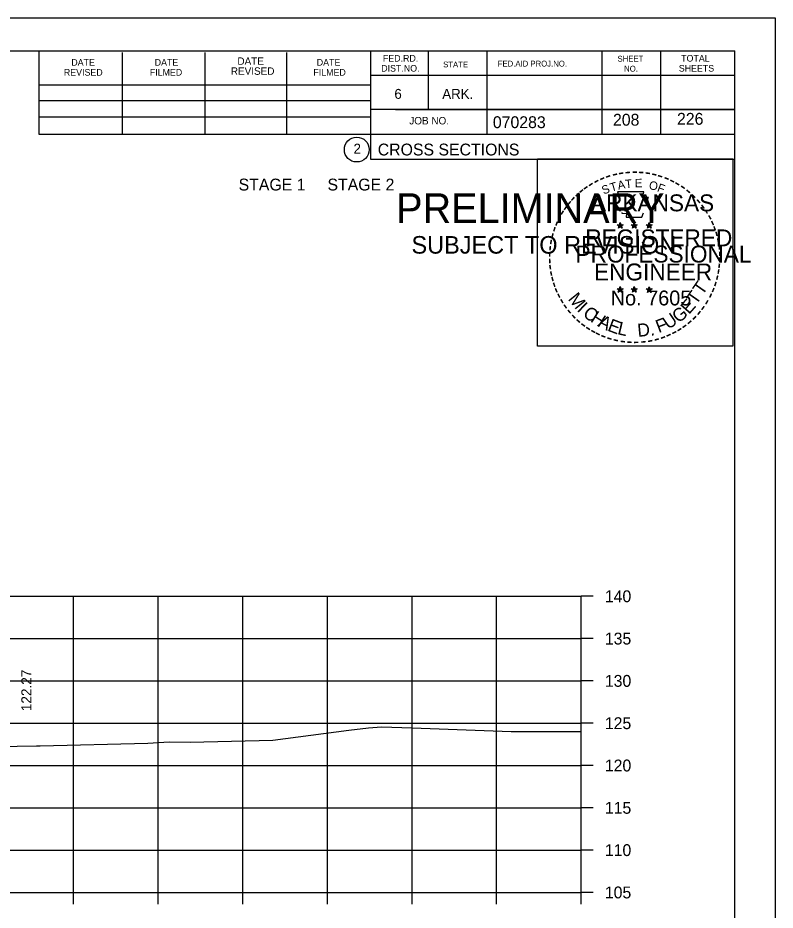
# Model space of a CAD drawing. Extents: x 1175611 to 1176402, y -433344 to -416213.
# Drawn here: x 1175854.4 to 1175943.9, y -420222 to -420116.6 of the extents above; entities that cross this region are included whole.
import ezdxf

# ---------------------------------------------------------------- set-up
doc = ezdxf.new("R2010")
doc.units = 0
for name, color, linetype in [('Default', 7, 'Continuous'), ('R_Axis', 7, 'Continuous'), ('R_Axis Annot', 7, 'Continuous'), ('R_Border', 7, 'Continuous'), ('R_Border Notes', 7, 'Continuous'), ('R_Border PE', 7, 'Continuous'), ('R_Border Prem', 7, 'Continuous'), ('R_Exist Surface', 7, 'Continuous'), ('R_Grid', 7, 'Continuous'), ('R_No Plot', 7, 'Continuous'), ('R_Xsect Elev', 7, 'Continuous')]:
    doc.layers.add(name, color=color, linetype=linetype)

msp = doc.modelspace()

# ---------------------------------------------------------------- linework, layer by layer
at = {"layer": 'R_Axis'}
for p, q in [((1175920.97, -420219.93), (1175920.97, -420184.93)), ((1175922.37, -420184.93), (1175920.97, -420184.93)), ((1175922.37, -420189.93), (1175920.97, -420189.93)), ((1175922.37, -420194.93), (1175920.97, -420194.93)), ((1175922.37, -420199.93), (1175920.97, -420199.93)), ((1175922.37, -420204.93), (1175920.97, -420204.93)), ((1175922.37, -420209.93), (1175920.97, -420209.93)), ((1175922.37, -420214.93), (1175920.97, -420214.93)), ((1175640.97, -420219.93), (1175920.97, -420219.93)), ((1175860.97, -420221.33), (1175860.97, -420219.93)), ((1175870.97, -420221.33), (1175870.97, -420219.93)), ((1175880.97, -420221.33), (1175880.97, -420219.93)), ((1175890.97, -420221.33), (1175890.97, -420219.93)), ((1175900.97, -420221.33), (1175900.97, -420219.93)), ((1175910.97, -420221.33), (1175910.97, -420219.93)), ((1175920.97, -420221.33), (1175920.97, -420219.93)), ((1175922.37, -420219.93), (1175920.97, -420219.93))]:
    msp.add_line(p, q, dxfattribs=at)
at = {"layer": 'R_Border'}
for p, q in [((1175622.97, -420120.47), (1175939.15, -420120.47)), ((1175856.89, -420130.35), (1175856.89, -420120.47)), ((1175866.75, -420130.35), (1175866.75, -420120.67)), ((1175876.51, -420130.35), (1175876.51, -420120.67)), ((1175886.19, -420130.35), (1175886.19, -420120.67)), ((1175896.05, -420120.47), (1175896.05, -420133.27)), ((1175902.89, -420120.47), (1175902.89, -420127.41)), ((1175909.83, -420120.47), (1175909.83, -420130.35)), ((1175923.41, -420120.47), (1175923.41, -420130.35)), ((1175930.35, -420120.47), (1175930.35, -420130.35)), ((1175939.15, -420325.93), (1175939.15, -420120.47)), ((1175939.15, -420123.41), (1175896.05, -420123.41)), ((1175939.15, -420123.39), (1175939.15, -420123.39)), ((1175856.89, -420124.49), (1175896.05, -420124.49)), ((1175856.89, -420126.35), (1175896.05, -420126.35)), ((1175939.15, -420127.41), (1175896.05, -420127.41)), ((1175899.01, -420127.41), (1175939.15, -420127.41)), ((1175856.89, -420130.35), (1175856.89, -420128.29)), ((1175856.89, -420128.29), (1175896.05, -420128.29)), ((1175939.15, -420130.35), (1175856.89, -420130.35)), ((1175896.05, -420133.27), (1175939.15, -420133.27))]:
    msp.add_line(p, q, dxfattribs=at)
msp.add_circle((1175894.44, -420132.14), 1.47, dxfattribs=at)
at = {"layer": 'R_Border PE'}
for p, q in [((1175925.23, -420141.03), (1175925.58, -420141.14)), ((1175925.23, -420141.03), (1175925.49, -420141.07)), ((1175925.23, -420141.03), (1175925.47, -420141.15)), ((1175925.37, -420141.43), (1175925.58, -420141.14)), ((1175925.37, -420141.43), (1175925.49, -420141.19)), ((1175925.37, -420141.43), (1175925.58, -420141.22)), ((1175925.58, -420140.77), (1175925.54, -420141.02)), ((1175925.58, -420141.14), (1175925.58, -420140.77)), ((1175925.58, -420140.77), (1175925.63, -420141.02)), ((1175925.93, -420141.03), (1175925.58, -420141.14)), ((1175925.8, -420141.43), (1175925.58, -420141.14)), ((1175925.8, -420141.43), (1175925.58, -420141.22)), ((1175925.93, -420141.03), (1175925.64, -420141.07)), ((1175925.8, -420141.43), (1175925.66, -420141.14)), ((1175925.93, -420141.03), (1175925.73, -420141.13)), ((1175926.9, -420141.03), (1175927.25, -420141.14)), ((1175926.9, -420141.03), (1175927.16, -420141.07)), ((1175926.9, -420141.03), (1175927.14, -420141.15)), ((1175927.04, -420141.43), (1175927.25, -420141.14)), ((1175927.04, -420141.43), (1175927.16, -420141.19)), ((1175927.04, -420141.43), (1175927.25, -420141.22)), ((1175927.25, -420140.77), (1175927.21, -420141.02)), ((1175927.25, -420141.14), (1175927.25, -420140.77)), ((1175927.25, -420140.77), (1175927.3, -420141.02)), ((1175927.6, -420141.03), (1175927.25, -420141.14)), ((1175927.47, -420141.43), (1175927.25, -420141.14)), ((1175927.47, -420141.43), (1175927.25, -420141.22)), ((1175927.6, -420141.03), (1175927.31, -420141.07)), ((1175927.47, -420141.43), (1175927.33, -420141.14)), ((1175927.6, -420141.03), (1175927.4, -420141.13)), ((1175928.67, -420141.04), (1175929.02, -420141.15)), ((1175928.67, -420141.04), (1175928.92, -420141.08)), ((1175928.67, -420141.04), (1175928.91, -420141.16)), ((1175928.8, -420141.45), (1175929.02, -420141.15)), ((1175928.8, -420141.45), (1175928.93, -420141.2)), ((1175928.8, -420141.45), (1175929.02, -420141.23)), ((1175929.02, -420140.78), (1175928.98, -420141.04)), ((1175929.02, -420141.15), (1175929.02, -420140.78)), ((1175929.02, -420140.78), (1175929.07, -420141.03)), ((1175929.36, -420141.04), (1175929.02, -420141.15)), ((1175929.23, -420141.45), (1175929.02, -420141.15)), ((1175929.23, -420141.45), (1175929.02, -420141.23)), ((1175929.36, -420141.04), (1175929.08, -420141.09)), ((1175929.23, -420141.45), (1175929.09, -420141.15)), ((1175929.36, -420141.04), (1175929.16, -420141.14)), ((1175925.23, -420148.6), (1175925.58, -420148.71)), ((1175925.23, -420148.6), (1175925.48, -420148.64)), ((1175925.23, -420148.6), (1175925.47, -420148.72)), ((1175925.36, -420149.01), (1175925.58, -420148.71)), ((1175925.36, -420149.01), (1175925.49, -420148.76)), ((1175925.36, -420149.01), (1175925.58, -420148.79)), ((1175925.58, -420148.34), (1175925.54, -420148.6)), ((1175925.58, -420148.71), (1175925.58, -420148.34)), ((1175925.58, -420148.34), (1175925.63, -420148.59)), ((1175925.93, -420148.6), (1175925.58, -420148.71)), ((1175925.79, -420149.01), (1175925.58, -420148.71)), ((1175925.79, -420149.01), (1175925.58, -420148.79)), ((1175925.93, -420148.6), (1175925.64, -420148.65)), ((1175925.79, -420149.01), (1175925.66, -420148.72)), ((1175925.93, -420148.6), (1175925.72, -420148.7)), ((1175926.9, -420148.6), (1175927.25, -420148.71)), ((1175926.9, -420148.6), (1175927.15, -420148.64)), ((1175926.9, -420148.6), (1175927.14, -420148.72)), ((1175927.03, -420149.01), (1175927.25, -420148.71)), ((1175927.03, -420149.01), (1175927.16, -420148.76)), ((1175927.03, -420149.01), (1175927.25, -420148.79)), ((1175927.25, -420148.34), (1175927.21, -420148.6)), ((1175927.25, -420148.71), (1175927.25, -420148.34)), ((1175927.25, -420148.34), (1175927.3, -420148.59)), ((1175927.6, -420148.6), (1175927.25, -420148.71)), ((1175927.46, -420149.01), (1175927.25, -420148.71)), ((1175927.46, -420149.01), (1175927.25, -420148.79)), ((1175927.6, -420148.6), (1175927.31, -420148.65)), ((1175927.46, -420149.01), (1175927.32, -420148.72)), ((1175927.6, -420148.6), (1175927.39, -420148.7)), ((1175928.67, -420148.61), (1175929.02, -420148.72)), ((1175928.67, -420148.61), (1175928.92, -420148.65)), ((1175928.67, -420148.61), (1175928.9, -420148.73)), ((1175928.8, -420149.02), (1175929.02, -420148.72)), ((1175928.8, -420149.02), (1175928.93, -420148.77)), ((1175928.8, -420149.02), (1175929.01, -420148.8)), ((1175929.02, -420148.35), (1175928.97, -420148.61)), ((1175929.23, -420149.02), (1175929.01, -420148.8)), ((1175929.02, -420148.72), (1175929.02, -420148.35)), ((1175929.02, -420148.35), (1175929.06, -420148.6)), ((1175929.36, -420148.61), (1175929.02, -420148.72)), ((1175929.23, -420149.02), (1175929.02, -420148.72)), ((1175929.36, -420148.61), (1175929.08, -420148.66)), ((1175929.23, -420149.02), (1175929.09, -420148.73)), ((1175929.36, -420148.61), (1175929.16, -420148.71))]:
    msp.add_line(p, q, dxfattribs=at)
for points in [[(1175925.28, -420137.15), (1175925.54, -420137.97)], [(1175928.79, -420138.07), (1175928.93, -420137.79), (1175928.24, -420137.81), (1175928.39, -420137.15), (1175925.28, -420137.15)], [(1175925.77, -420139.57), (1175925.77, -420139.66), (1175926.33, -420139.68), (1175926.28, -420140.15), (1175928.15, -420140.15), (1175928.35, -420139.61)], [(1175925.58, -420140.77), (1175925.8, -420141.43), (1175925.23, -420141.03), (1175925.93, -420141.03), (1175925.37, -420141.43), (1175925.58, -420140.77)], [(1175927.25, -420140.77), (1175927.47, -420141.43), (1175926.9, -420141.03), (1175927.6, -420141.03), (1175927.04, -420141.43), (1175927.25, -420140.77)], [(1175929.02, -420140.78), (1175929.23, -420141.45), (1175928.67, -420141.04), (1175929.36, -420141.04), (1175928.8, -420141.45), (1175929.02, -420140.78)], [(1175925.58, -420148.34), (1175925.79, -420149.01), (1175925.23, -420148.6), (1175925.93, -420148.6), (1175925.36, -420149.01), (1175925.58, -420148.34)], [(1175927.25, -420148.34), (1175927.46, -420149.01), (1175926.9, -420148.6), (1175927.6, -420148.6), (1175927.03, -420149.01), (1175927.25, -420148.34)], [(1175929.02, -420148.35), (1175929.23, -420149.02), (1175928.67, -420148.61), (1175929.36, -420148.61), (1175928.8, -420149.02), (1175929.02, -420148.35)]]:
    msp.add_lwpolyline(points, dxfattribs=at)
for centre, radius in [((1175925.58, -420141.14), 0.172), ((1175925.58, -420141.14), 0.145), ((1175925.58, -420141.14), 0.116), ((1175925.58, -420141.14), 0.0991), ((1175925.58, -420141.14), 0.0747), ((1175925.58, -420141.14), 0.0495), ((1175925.58, -420141.14), 0.0296), ((1175927.25, -420141.14), 0.172), ((1175927.25, -420141.14), 0.145), ((1175927.25, -420141.14), 0.116), ((1175927.25, -420141.14), 0.0991), ((1175927.25, -420141.14), 0.0747), ((1175927.25, -420141.14), 0.0495), ((1175927.25, -420141.14), 0.0296), ((1175929.02, -420141.15), 0.172), ((1175929.02, -420141.15), 0.145), ((1175929.02, -420141.15), 0.116), ((1175929.02, -420141.15), 0.0991), ((1175929.02, -420141.15), 0.0747), ((1175929.02, -420141.15), 0.0495), ((1175929.02, -420141.15), 0.0296), ((1175925.58, -420148.71), 0.172), ((1175925.58, -420148.71), 0.145), ((1175925.58, -420148.71), 0.116), ((1175925.58, -420148.71), 0.0991), ((1175925.58, -420148.71), 0.0747), ((1175925.58, -420148.71), 0.0495), ((1175925.58, -420148.71), 0.0296), ((1175927.25, -420148.71), 0.172), ((1175927.25, -420148.71), 0.145), ((1175927.25, -420148.71), 0.116), ((1175927.25, -420148.71), 0.0991), ((1175927.25, -420148.71), 0.0747), ((1175927.25, -420148.71), 0.0495), ((1175927.25, -420148.71), 0.0296), ((1175929.01, -420148.72), 0.172), ((1175929.01, -420148.72), 0.145), ((1175929.01, -420148.72), 0.116), ((1175929.01, -420148.72), 0.0991), ((1175929.01, -420148.72), 0.0747), ((1175929.01, -420148.72), 0.0495), ((1175929.01, -420148.72), 0.0296)]:
    msp.add_circle(centre, radius, dxfattribs=at)
at = {"layer": 'R_Exist Surface'}
msp.add_lwpolyline([(1175851.96, -420202.7), (1175856.56, -420202.6), (1175856.99, -420202.59), (1175869.75, -420202.28), (1175872.28, -420202.13), (1175874.76, -420202.17), (1175884.5, -420201.92), (1175893.5, -420200.76), (1175895.83, -420200.47), (1175897.38, -420200.36), (1175901, -420200.47), (1175912.71, -420200.91), (1175920.22, -420200.91), (1175920.97, -420200.91)], dxfattribs=at)
at = {"layer": 'R_Grid'}
for p, q in [((1175640.97, -420184.93), (1175920.97, -420184.93)), ((1175860.97, -420219.93), (1175860.97, -420184.93)), ((1175870.97, -420219.93), (1175870.97, -420184.93)), ((1175880.97, -420219.93), (1175880.97, -420184.93)), ((1175890.97, -420219.93), (1175890.97, -420184.93)), ((1175900.97, -420219.93), (1175900.97, -420184.93)), ((1175910.97, -420219.93), (1175910.97, -420184.93)), ((1175920.97, -420219.93), (1175920.97, -420184.93)), ((1175640.97, -420189.93), (1175920.97, -420189.93)), ((1175640.97, -420194.93), (1175920.97, -420194.93)), ((1175640.97, -420199.93), (1175920.97, -420199.93)), ((1175640.97, -420204.93), (1175920.97, -420204.93)), ((1175640.97, -420209.93), (1175920.97, -420209.93)), ((1175640.97, -420214.93), (1175920.97, -420214.93)), ((1175640.97, -420219.93), (1175920.97, -420219.93))]:
    msp.add_line(p, q, dxfattribs=at)
at = {"layer": 'R_No Plot'}
msp.add_line((1175610.57, -420116.58), (1175943.91, -420116.58), dxfattribs=at)
for points in [[(1175610.57, -420116.58), (1175943.91, -420116.58), (1175943.91, -420329.92), (1175610.57, -420329.92)], [(1175915.82, -420133.24), (1175938.92, -420133.24), (1175938.92, -420155.39), (1175915.82, -420155.39)]]:
    msp.add_lwpolyline(points, close=True, dxfattribs=at)

# ---------------------------------------------------------------- texts
at = {"layer": 'Default'}
msp.add_text('STAGE 1     STAGE 2', height=1.4, dxfattribs=at).set_placement((1175880.47, -420136.98))
at = {"layer": 'R_Axis Annot'}
for s, p in [('140', (1175923.77, -420185.63)), ('135', (1175923.77, -420190.63)), ('130', (1175923.77, -420195.63)), ('125', (1175923.77, -420200.63)), ('120', (1175923.77, -420205.63)), ('115', (1175923.77, -420210.63)), ('110', (1175923.77, -420215.63)), ('105', (1175923.77, -420220.63))]:
    msp.add_text(s, height=1.4, dxfattribs=at).set_placement(p)
at = {"layer": 'R_Border'}
for s, height, p in [('DATE', 0.879, (1175880.33, -420122.13)), ('FED.RD.', 0.782, (1175897.53, -420121.75)), ('SHEET', 0.684, (1175925.27, -420121.75)), ('TOTAL', 0.782, (1175932.79, -420121.75)), ('DATE', 0.782, (1175860.69, -420122.23)), ('DATE', 0.782, (1175870.55, -420122.23)), ('REVISED', 0.879, (1175879.55, -420123.31)), ('DATE', 0.782, (1175889.71, -420122.23)), ('DIST.NO.', 0.782, (1175897.33, -420122.93)), ('STATE', 0.684, (1175904.65, -420122.43)), ('FED.AID PROJ.NO.', 0.684, (1175911.11, -420122.33)), ('NO.', 0.684, (1175926.05, -420122.93)), ('SHEETS', 0.782, (1175932.51, -420122.93)), ('REVISED', 0.782, (1175859.81, -420123.41)), ('FILMED', 0.782, (1175869.97, -420123.41)), ('FILMED', 0.782, (1175889.31, -420123.41)), ('6', 1.17, (1175898.89, -420126.15)), ('ARK.', 1.172, (1175904.55, -420126.15)), ('JOB NO.', 0.879, (1175900.65, -420129.17)), ('070283', 1.4, (1175910.53, -420129.61)), ('2', 1.17, (1175894.06, -420132.62)), ('CROSS SECTIONS', 1.4, (1175896.92, -420132.84))]:
    msp.add_text(s, height=height, rotation=360, dxfattribs=at).set_placement(p)
at = {"layer": 'R_Border Notes'}
for s, p in [('208', (1175924.73, -420129.32)), ('226', (1175932.3, -420129.21))]:
    msp.add_text(s, height=1.4, dxfattribs=at).set_placement(p)
at = {"layer": 'R_Border PE'}
for s, height, rotation, p in [('-', 1.6, 13.6301, (1175924.77, -420135.78)), ('-', 1.6, 10.2193, (1175925.45, -420135.62)), ('-', 1.6, 5.8968, (1175926.18, -420135.51)), ('-', 1.6, 0.1862, (1175926.95, -420135.44)), ('-', 1.6, 357.743, (1175927.67, -420135.45)), ('-', 1.6, 352.1617, (1175928.42, -420135.5)), ('-', 1.6, 347.2049, (1175929.14, -420135.62)), ('-', 1.6, 342.3362, (1175929.77, -420135.77)), ('-', 1.6, 34.0636, (1175922.16, -420136.98)), ('-', 1.6, 28.7918, (1175922.76, -420136.61)), ('-', 1.6, 24.3072, (1175923.39, -420136.29)), ('-', 1.6, 19.1761, (1175924.02, -420136.02)), ('T', 1, 16.4036, (1175924.54, -420137.14)), ('A', 1, 11.2132, (1175925.37, -420136.89)), ('T', 1, 6.0228, (1175926.22, -420136.72)), ('E', 1, 0.8323, (1175927.32, -420136.61)), ('O', 1, 350.4515, (1175928.93, -420136.82)), ('F', 1, 340.0707, (1175929.88, -420137.05)), ('-', 1.6, 337.8551, (1175930.51, -420136)), ('-', 1.6, 334.1211, (1175931.14, -420136.27)), ('-', 1.6, 329.6409, (1175931.72, -420136.55)), ('-', 1.6, 42.9622, (1175920.67, -420138.17)), ('-', 1.6, 38.9507, (1175921.1, -420137.75)), ('-', 1.6, 36.2317, (1175921.58, -420137.37)), ('S', 1, 21.594, (1175923.63, -420137.47)), ('-', 1.6, 325.8627, (1175932.36, -420136.91)), ('-', 1.6, 320.5297, (1175932.97, -420137.34)), ('-', 1.6, 50.6142, (1175919.82, -420139.13)), ('-', 1.6, 48.423, (1175920.22, -420138.64)), ('ARKANSAS', 2, 360, (1175922.13, -420139.44)), ('-', 1.6, 315.5786, (1175933.57, -420137.83)), ('-', 1.6, 309.8797, (1175934.14, -420138.38)), ('-', 1.6, 58.0706, (1175919.08, -420140.22)), ('-', 1.6, 54.2325, (1175919.41, -420139.7)), ('-', 1.6, 306.6522, (1175934.66, -420138.98)), ('-', 1.4, 303.6753, (1175935.15, -420139.55)), ('-', 1.6, 62.8713, (1175918.77, -420140.84)), ('-', 1.6, 299.6684, (1175935.47, -420140.15)), ('-', 1.6, 72.3945, (1175918.29, -420142.08)), ('-', 1.6, 67.7743, (1175918.51, -420141.45)), ('DWB', 0.01, 360, (1175925.57, -420141.14)), ('DWB', 0.01, 360, (1175927.24, -420141.14)), ('DWB', 0.01, 360, (1175929, -420141.15)), ('-', 1.6, 294.6628, (1175935.79, -420140.76)), ('-', 1.6, 290.5728, (1175936.05, -420141.34)), ('-', 1.6, 75.461, (1175918.09, -420142.79)), ('REGISTERED', 2, 360, (1175921.45, -420143.58)), ('-', 1.6, 285.1233, (1175936.28, -420141.92)), ('-', 1.6, 85.1863, (1175917.89, -420144.2)), ('-', 1.6, 81.2013, (1175917.96, -420143.51)), ('PROFESSIONAL', 2, 360, (1175920.3, -420145.49)), ('-', 1.6, 280.5493, (1175936.48, -420142.66)), ('-', 1.6, 276.5962, (1175936.65, -420143.43)), ('-', 1.6, 89.0622, (1175917.86, -420144.9)), ('-', 1.6, 274.3301, (1175936.71, -420144.15)), ('-', 1.6, 94.1959, (1175917.9, -420145.62)), ('ENGINEER', 2, 360, (1175922.49, -420147.61)), ('-', 1.6, 263.5172, (1175936.72, -420145.45)), ('-', 1.6, 269.9407, (1175936.74, -420144.79)), ('-', 1.6, 98.9479, (1175917.97, -420146.29)), ('-', 1.6, 101.7149, (1175918.1, -420147.02)), ('-', 1.6, 260.9953, (1175936.65, -420146.11)), ('-', 1.6, 105.4578, (1175918.27, -420147.62)), ('T', 1.54, 55.055, (1175935.3, -420149.45)), ('-', 1.6, 252.8681, (1175936.36, -420147.5)), ('-', 1.6, 255.7626, (1175936.54, -420146.78)), ('-', 1.6, 109.0874, (1175918.48, -420148.25)), ('-', 1.6, 114.0643, (1175918.73, -420148.85)), ('No. 7605', 1.757, 360, (1175924.46, -420150.56)), ('DWB', 0.01, 360, (1175925.56, -420148.71)), ('DWB', 0.01, 360, (1175927.23, -420148.72)), ('DWB', 0.01, 360, (1175929, -420148.72)), ('T', 1.54, 55.055, (1175934.57, -420150.57)), ('-', 1.6, 247.8887, (1175936.14, -420148.18)), ('-', 1.6, 115.7289, (1175919.04, -420149.46)), ('-', 1.6, 120.4471, (1175919.4, -420150.05)), ('M', 1.54, 308.9175, (1175919.35, -420149.82)), ('E', 1.54, 48.7313, (1175933.72, -420151.69)), ('-', 1.6, 244.6197, (1175935.87, -420148.81)), ('-', 1.6, 125.8934, (1175919.8, -420150.61)), ('I', 1.54, 316.4636, (1175920.39, -420151.14)), ('C', 1.54, 324.0197, (1175921.06, -420151.76)), ('G', 1.54, 38.2173, (1175932.47, -420152.71)), ('-', 1.6, 233.8452, (1175935.08, -420150.21)), ('-', 1.6, 239.0712, (1175935.48, -420149.56)), ('-', 1.6, 130.7181, (1175920.26, -420151.16)), ('-', 1.6, 134.2238, (1175920.78, -420151.71)), ('H', 1.54, 327.5342, (1175921.97, -420152.42)), ('A', 1.54, 332.5513, (1175922.83, -420152.95)), ('F', 1.54, 20.8202, (1175930.13, -420153.84)), ('U', 1.54, 34.4052, (1175931.27, -420153.45)), ('-', 1.6, 225.7653, (1175934.17, -420151.34)), ('-', 1.6, 231.2538, (1175934.65, -420150.78)), ('-', 1.6, 138.9338, (1175921.3, -420152.17)), ('-', 1.6, 144.6463, (1175921.86, -420152.58)), ('E', 1.54, 339.2068, (1175923.99, -420153.52)), ('L', 1.54, 346.2929, (1175925.18, -420153.94)), ('D.', 1.54, 5.2602, (1175927.68, -420154.28)), ('-', 1.6, 215.7363, (1175933.1, -420152.32)), ('-', 1.6, 221.0851, (1175933.65, -420151.85)), ('-', 1.6, 148.0898, (1175922.42, -420152.95)), ('-', 1.6, 151.5704, (1175923, -420153.27)), ('-', 1.6, 154.6002, (1175923.52, -420153.52)), ('-', 1.6, 158.5612, (1175924.15, -420153.77)), ('-', 1.6, 204.2516, (1175931.38, -420153.37)), ('-', 1.6, 207.3568, (1175932.01, -420153.05)), ('-', 1.6, 212.2491, (1175932.56, -420152.71)), ('-', 1.6, 162.7983, (1175924.83, -420153.99)), ('-', 1.6, 167.5555, (1175925.55, -420154.15)), ('-', 1.6, 173.1155, (1175926.32, -420154.26)), ('-', 1.6, 176.5183, (1175927.07, -420154.31)), ('-', 1.6, 181.5918, (1175927.81, -420154.3)), ('-', 1.6, 185.8167, (1175928.62, -420154.22)), ('-', 1.6, 191.2858, (1175929.36, -420154.09)), ('-', 1.6, 195.4743, (1175930.09, -420153.89)), ('-', 1.6, 200.7184, (1175930.76, -420153.65))]:
    msp.add_text(s, height=height, rotation=rotation, dxfattribs=at).set_placement(p)
at = {"layer": 'R_Border Prem'}
for s, height, p in [('PRELIMINARY', 3.5, (1175899.1, -420140.81)), ('DWB', 0.01, (1175899.85, -420138.96)), ('SUBJECT TO REVISION', 2.0751, (1175900.91, -420144.44))]:
    msp.add_text(s, height=height, rotation=360, dxfattribs=at).set_placement(p)
at = {"layer": 'R_Xsect Elev'}
msp.add_text('122.27', height=1.2, rotation=90, dxfattribs=at).set_placement((1175855.98, -420198.51))

doc.saveas('drawing.dxf')
